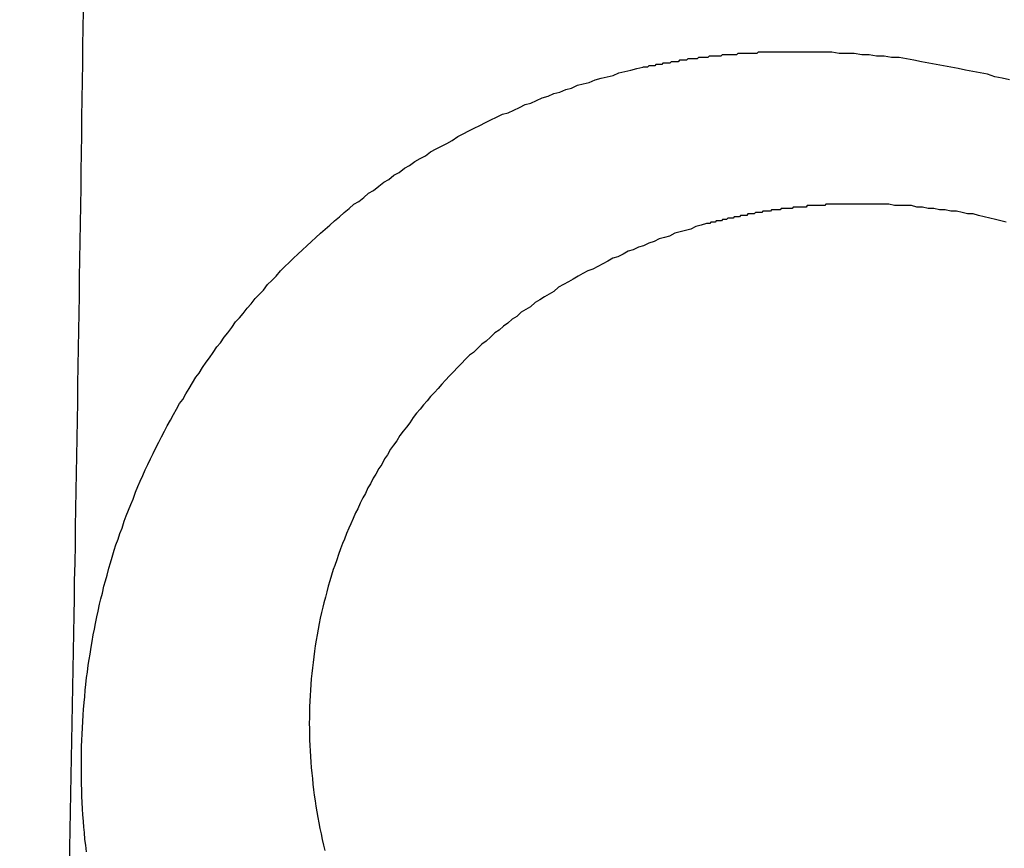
# Model space of a CAD drawing. Header units: millimetres. Extents: x -604189 to 881711, y -381903 to -7297.
# Tile 860 of 1056: x -558665.47 to -558658.36, y -165427.53 to -165421.54. Entities that reach past the tile are written whole.
import ezdxf

# ---------------------------------------------------------------- set-up
doc = ezdxf.new("R2010")
doc.units = ezdxf.units.MM
doc.header["$LTSCALE"] = 100
doc.linetypes.add('0.5_0.5', pattern=[1, 0.5, -0.5])
doc.linetypes.add('ACAD_ISO04W100', pattern=[30.5, 24, -3, 0.5, -3])
doc.layers.get('Defpoints').update_dxf_attribs({"color": 30})
doc.layers.add('OPIS', color=7, linetype='Continuous')
doc.layers.add('strop osie', color=80, linetype='ACAD_ISO04W100', lineweight=5)
doc.styles.get("Standard").update_dxf_attribs({"font": 'romans.shx', "width": 0.5})
doc.dimstyles.new('1 50', dxfattribs={"dimtxt": 150, "dimasz": 80, "dimexe": 1, "dimexo": 1, "dimgap": 20, "dimtad": 1, "dimdec": 0, "dimlfac": 0.1, "dimtxsty": 'Standard', "dimblk": 'ARCHTICK', "dimcen": 200, "dimclrd": 2, "dimadec": 1, "dimazin": 0, "dimtfac": 1, "dimtdec": 0, "dimtmove": 0, "dimatfit": 3, "dimldrblk": 'ARCHTICK', "dimfxl": 120, "dimfxlon": 1, "dimtfill": 1, "dimarcsym": 0})

# ---------------------------------------------------------------- blocks, each defined once
blk = doc.blocks.new('_ArchTick')
at = {"layer": 'strop osie', "color": 0, "const_width": 0.15}
blk.add_lwpolyline([(-0.5, -0.5), (0.5, 0.5)], dxfattribs=at)
blk = doc.blocks.new('*D3294')
at = {"layer": 'Defpoints', "color": 0, "linetype": 'ByBlock', "lineweight": 5, "transparency": 16777216}
for p in [(-595783.1257, -159420.3032), (-593748.9238, -159420.3032), (-552118.9353, -179940.3025)]:
    blk.add_point(p, dxfattribs=at)
at = {"layer": 'OPIS', "color": 0, "linetype": 'Continuous', "lineweight": -2, "transparency": 16777216}
for p, q in [((-595723.1257, -159420.3032), (-595784.1257, -159420.3032)), ((-595723.1257, -179940.3025), (-595784.1257, -179940.3025))]:
    blk.add_line(p, q, dxfattribs=at)
at = {"layer": 'OPIS', "color": 2, "lineweight": -2, "transparency": 16777216}
blk.add_line((-595783.1257, -179940.3025), (-595783.1257, -159420.3032), dxfattribs=at)
at = {"layer": 'OPIS', "color": 2, "linetype": 'ByBlock', "lineweight": -2, "transparency": 16777216, "xscale": 80, "yscale": 80, "zscale": 80}
for p, rotation in [((-595783.1257, -159420.3032), 90), ((-595783.1257, -179940.3025), 270)]:
    blk.add_blockref('_ArchTick', p, dxfattribs=dict(at, rotation=rotation))
at = {"layer": 'OPIS', "color": 0, "linetype": 'ByBlock', "lineweight": 13, "transparency": 16777216, "insert": (-595878.1257, -169680.3029), "char_height": 150, "attachment_point": 5, "rotation": 90, "bg_fill": 3, "box_fill_scale": 1.1, "bg_fill_color": 256, "bg_fill_true_color": 13158600, "bg_fill_transparency": 0}
blk.add_mtext('2052', dxfattribs=at)

msp = doc.modelspace()

# ---------------------------------------------------------------- hatches: boundary and pattern name
at = {"layer": 'OPIS', "linetype": 'ByBlock', "lineweight": 15}
h = msp.add_hatch(dxfattribs=at)
h.set_pattern_fill('ANSI37', color=0, scale=80, angle=45)
h.set_pattern_definition([(90, (-306927.96, 32475.8), (-254, 0), []), (180, (-306927.96, 32475.8), (-3e-14, -254), [])])
h.paths.add_polyline_path([(-559745.6161, -168470.3032), (-559845.6161, -168470.3032), (-559845.6161, -168410.3032), (-559745.6161, -168410.3032), (-559745.6161, -168350.3032), (-560845.6161, -168350.3032), (-560845.6161, -168410.3032), (-560745.6161, -168410.3032), (-560745.6161, -168470.3032, 0.267949), (-560295.6161, -169249.7261), (-560295.6161, -169481.1844, -0.414214), (-559952.6795, -169824.121, -1), (-560638.5527, -169824.121, -0.414214), (-560295.6161, -169481.1844), (-560295.6161, -169249.7261, -0.267949), (-560745.6161, -168470.3032), (-560845.6161, -168470.3032), (-560845.6161, -168350.3032), (-561118.9235, -168350.3032), (-561118.9235, -172095.2912), (-559553.9216, -172095.2896), (-559553.9235, -168350.3032), (-559745.6161, -168350.3032)])
h.paths.add_polyline_path([(-560989.2376, -171970.2882), (-560989.2376, -171369.4302), (-560514.2381, -171369.4302, -0.414232), (-560506.2376, -171377.4302), (-560506.2376, -171961.4357, -0.403374), (-560513.9405, -171969.4302), (-560989.2376, -171969.4302), (-560998.9235, -171970.2883)], flags=16)
h.paths.add_polyline_path([(-560569.2376, -171447.4302), (-560569.2376, -171891.4302, -0.414209), (-560619.2368, -171941.4302), (-560824.2357, -171941.4318, -0.414225), (-560874.2376, -171891.4318), (-560874.2376, -171447.4318, -0.414209), (-560824.2384, -171397.4318), (-560619.238, -171397.4302, -0.414216)], flags=0)
h.paths.add_polyline_path([(-560754.7376, -171692.2717), (-560768.2641, -171689.5342), (-560778.5199, -171674.0914), (-560777.5796, -171669.433), (-560791.3376, -171669.433), (-560788.5131, -171683.4206), (-560780.6181, -171695.3108), (-560768.7278, -171703.2059), (-560754.7376, -171706.0309)], flags=0)
h.paths.add_polyline_path([(-560926.5376, -171669.4319), (-560944.0375, -171669.4319), (-560944.0376, -171669.4319), (-560938.9119, -171681.8063), (-560926.5376, -171686.9319)], flags=0)
h.paths.add_polyline_path([(-559553.9256, -164304.9199), (-559553.9257, -164080.3032), (-560998.9235, -164080.3032), (-560998.9235, -164130.3032), (-561051.7578, -164130.3032), (-561051.7578, -164230.3032), (-561112.4092, -164230.3032), (-561118.2586, -165128.2363), (-561111.7578, -165130.3032), (-561051.7578, -165130.3032), (-561051.7578, -165230.3032), (-560998.9235, -165230.3032), (-560998.9235, -165930.3032), (-560968.9235, -165930.3032), (-559691.7578, -165930.3032), (-559691.7578, -166884.9244, -0.259771), (-560368.4683, -166480.3032), (-560576.7808, -166480.3032, -0.694758), (-561118.9235, -166682.1405), (-561118.9235, -167150.3032), (-559553.9241, -167150.3032), (-559553.9249, -165742.5853, -0.501722), (-560517.8869, -165023.7527, -0.501722)])
h.paths.add_polyline_path([(-561051.7578, -166930.3032), (-561051.7578, -167030.3032), (-561111.7578, -167030.3032), (-561111.7578, -166930.3032)], flags=16)
h.paths.add_polyline_path([(-559553.9256, -164304.9199, 0.501722), (-560517.8869, -165023.7527, 0.501722), (-559553.9249, -165742.5853)], flags=17)
h.paths.add_polyline_path([(-559017.8869, -165023.7527, 0.331805), (-559553.9256, -164304.9199), (-559553.9249, -165742.5853, 0.331804)], flags=17)
h.paths.add_polyline_path([(-558393.9201, -165930.3032), (-559553.9248, -165930.3032), (-559553.9242, -167030.3032), (-558393.9201, -167030.3032)])
edge = h.paths.add_edge_path(flags=16)
edge.add_ellipse((-558869.2567, -166529.0581), major_axis=(0, 174.9447), ratio=0.83560798, start_angle=0, end_angle=180, ccw=False)
edge.add_line((-558869.0233, -166354.0889), (-558868.8365, -166354.1133))
edge.add_line((-558868.8365, -166354.1133), (-558551.7582, -166354.1133))
edge.add_ellipse((-558534.0421, -166361.1263), major_axis=(0, 22.0682), ratio=0.9052568, start_angle=0, end_angle=83.73181, ccw=False)
edge.add_line((-558534.0421, -166339.0581), (-558415.4419, -166339.0581))
edge.add_line((-558415.4419, -166339.0581), (-558415.4419, -166719.058))
edge.add_line((-558415.4419, -166719.058), (-558534.0421, -166719.058))
edge.add_ellipse((-558534.0421, -166696.9898), major_axis=(0, 22.0682), ratio=0.9052568, start_angle=108.52912, end_angle=180, ccw=False)
edge.add_line((-558552.9839, -166704.0028), (-558869.2567, -166704.0028))
edge = h.paths.add_edge_path(flags=16)
edge.add_ellipse((-558655.1487, -165473.0705), major_axis=(119.5767, 0), ratio=0.97546159, start_angle=134.53493, end_angle=225.46507, ccw=False)
edge.add_ellipse((-558571.3619, -165553.0941), major_axis=(-236.8278, 0), ratio=0.97546159, start_angle=293.077059, end_angle=315.064585, ccw=False)
edge.add_ellipse((-558581.1214, -165519.0637), major_axis=(-200.9624, 0), ratio=0.97546159, start_angle=268.869132, end_angle=294.416017, ccw=False)
edge.add_line((-558577.1552, -165323.0707), (-558434.7252, -165323.0707))
edge.add_line((-558434.7252, -165323.0707), (-558434.7252, -165623.0703))
edge.add_line((-558434.7252, -165623.0703), (-558577.1552, -165623.0703))
edge.add_ellipse((-558581.1214, -165427.0774), major_axis=(200.9624, 0), ratio=0.97546159, start_angle=245.583983, end_angle=271.130868, ccw=False)
edge.add_ellipse((-558571.3619, -165393.0469), major_axis=(-236.8278, 0), ratio=0.97546159, start_angle=404.935415, end_angle=426.922941, ccw=False)
h.paths.add_polyline_path([(-559691.7578, -166075.3032), (-560476.9877, -166075.3032, 0.131652), (-560368.4683, -166480.3032), (-559691.7578, -166480.3032)], flags=17)
h.paths.add_polyline_path([(-560476.9877, -166075.3032), (-559691.7578, -166075.3032), (-559691.7578, -165930.3032), (-560991.7578, -165930.3032), (-561051.7578, -165930.3032), (-561051.7578, -166030.3032), (-561118.9235, -166030.3032), (-561118.9235, -166278.4659, -0.694758), (-560576.7808, -166480.3032), (-560368.4683, -166480.3032, -0.131652)], flags=17)
h.paths.add_polyline_path([(-571773.9197, -161590.5433), (-574108.1879, -161590.5433), (-574098.9171, -166615.2859), (-571773.9197, -166615.2837)])
h.paths.add_polyline_path([(-559933.2163, -164919.2007), (-558639.2026, -164919.2007), (-558639.2026, -164793.3399), (-559933.2163, -164793.3399)], flags=25)
h.paths.add_polyline_path([(-560038.7197, -166687.5881), (-559732.9898, -166687.5881), (-559732.9898, -166284.5895), (-560038.7197, -166284.5895)], flags=25)
h.paths.add_polyline_path([(-559928.8713, -165007.0998), (-559413.7498, -165007.0998), (-559413.7498, -164907.7601), (-559928.8713, -164907.7601)], flags=9)
h.paths.add_polyline_path([(-559933.2163, -164919.2007), (-558639.2026, -164919.2007), (-558639.2026, -164793.3399), (-559933.2163, -164793.3399)], flags=25)
h.paths.add_polyline_path([(-560330.8592, -165014.5781), (-559994.1825, -165014.5781), (-559994.1825, -164899.1947), (-560330.8592, -164899.1947)], flags=24)
h.paths.add_polyline_path([(-560290.2043, -164902.8369), (-560108.3543, -164902.8369), (-560108.3543, -164804.8069), (-560290.2043, -164804.8069)], flags=24)
h.paths.add_polyline_path([(-560498.8656, -166997.3416), (-559983.7441, -166997.3416), (-559983.7441, -166898.0019), (-560498.8656, -166898.0019)], flags=24)
h.paths.add_polyline_path([(-560498.7904, -166887.3416), (-559655.7235, -166887.3416), (-559655.7235, -166788.0019), (-560498.7904, -166788.0019)], flags=24)
h.paths.add_polyline_path([(-560900.8535, -167004.8199), (-560564.1768, -167004.8199), (-560564.1768, -166889.4365), (-560900.8535, -166889.4365)], flags=24)
h.paths.add_polyline_path([(-560860.1986, -166893.0787), (-560678.3486, -166893.0787), (-560678.3486, -166795.0487), (-560860.1986, -166795.0487)], flags=24)
h.paths.add_polyline_path([(-560525.1681, -170610.564), (-560010.0466, -170610.564), (-560010.0466, -170511.2243), (-560525.1681, -170511.2243)], flags=24)
h.paths.add_polyline_path([(-560529.5131, -170522.665), (-559444.307, -170522.665), (-559444.307, -170396.8042), (-560529.5131, -170396.8042)], flags=9)
h.paths.add_polyline_path([(-560927.156, -170618.0423), (-560590.4793, -170618.0423), (-560590.4793, -170502.659), (-560927.156, -170502.659)], flags=24)
h.paths.add_polyline_path([(-560886.5011, -170506.3012), (-560704.6511, -170506.3012), (-560704.6511, -170408.2712), (-560886.5011, -170408.2712)], flags=24)
h.paths.add_polyline_path([(-560065.2995, -168940.3582), (-560065.2995, -168600.6584), (-560513.0758, -168600.6584), (-560513.0758, -168940.3582)], flags=24)
h.paths.add_polyline_path([(-559111.5256, -164087.3863), (-558760.9896, -164087.3863), (-558760.8154, -164093.1916), (-558760.6443, -164098.997), (-558760.4763, -164104.8025), (-558760.3114, -164110.6081), (-558760.1497, -164116.4138), (-558759.991, -164122.2195), (-558759.8355, -164128.0254), (-558759.683, -164133.8313), (-558759.5337, -164139.6373), (-558759.3874, -164145.4434), (-558759.2442, -164151.2496), (-558759.1041, -164157.0558), (-558758.9671, -164162.8622), (-558758.8332, -164168.6685), (-558758.7024, -164174.475), (-558758.5746, -164180.2815), (-558758.4499, -164186.0881), (-558758.3283, -164191.8948), (-558758.2098, -164197.7015), (-558758.0943, -164203.5083), (-558757.9818, -164209.3151), (-558757.8725, -164215.122), (-558757.7661, -164220.929), (-558757.6628, -164226.736), (-558757.5626, -164232.5431), (-558757.4654, -164238.3502), (-558757.3712, -164244.1574), (-558757.2801, -164249.9646), (-558757.1919, -164255.7719), (-558757.1068, -164261.5792), (-558757.0248, -164267.3865), (-558756.9458, -164273.1939), (-558756.8699, -164279.0014), (-558756.7972, -164284.8089), (-558756.7276, -164290.6164), (-558756.6612, -164296.4239), (-558756.5981, -164302.2315), (-558756.5382, -164308.0392), (-558756.4815, -164313.8468), (-558756.4282, -164319.6545), (-558756.3782, -164325.4622), (-558756.3315, -164331.2699), (-558756.2883, -164337.0777), (-558756.2484, -164342.8855), (-558756.2118, -164348.6933), (-558756.1781, -164354.5011), (-558756.1471, -164360.309), (-558756.1182, -164366.1168), (-558756.0913, -164371.9247), (-558756.066, -164377.7326), (-558756.0419, -164383.5405), (-558756.0201, -164389.3484), (-558756.0043, -164395.1563), (-558755.9986, -164400.9642), (-558756.0069, -164406.7722), (-558756.0313, -164412.5801), (-558756.0727, -164418.3878), (-558756.1321, -164424.1955), (-558756.2103, -164430.0028), (-558756.3078, -164435.8099), (-558756.4249, -164441.6166), (-558756.5621, -164447.4229), (-558756.7197, -164453.2287), (-558756.8982, -164459.0339), (-558757.098, -164464.8385), (-558757.3197, -164470.6423), (-558757.5651, -164476.4453), (-558757.8369, -164482.2469), (-558758.1378, -164488.0471), (-558758.4702, -164493.8454), (-558758.8369, -164499.6416), (-558759.2405, -164505.4354), (-558759.6838, -164511.2264), (-558760.1745, -164517.0136), (-558760.7255, -164522.7951), (-558761.3496, -164528.5691), (-558762.0603, -164534.3333), (-558762.8742, -164540.0838), (-558763.8091, -164545.8157), (-558764.8827, -164551.5243), (-558766.1165, -164557.2013), (-558767.5383, -164562.8323), (-558769.1771, -164568.402), (-558771.0625, -164573.8941), (-558773.2333, -164579.28), (-558775.7351, -164584.5205), (-558778.6098, -164589.5655), (-558781.8966, -164594.3536), (-558785.6282, -164598.7982), (-558789.8079, -164602.8267), (-558794.3738, -164606.4129), (-558799.2553, -164609.5564), (-558804.3822, -164612.2836), (-558809.6945, -164614.6285), (-558815.1428, -164616.63), (-558820.6944, -164618.3259), (-558826.3252, -164619.7535), (-558832.0112, -164620.9496), (-558837.7322, -164621.9498), (-558843.479, -164622.7861), (-558849.2444, -164623.4899), (-558855.0211, -164624.092), (-558860.8052, -164624.6116), (-558866.5954, -164625.0558), (-558872.3908, -164625.4311), (-558878.1904, -164625.7436), (-558883.9932, -164625.9992), (-558889.7982, -164626.2039), (-558895.6045, -164626.3635), (-558901.4113, -164626.4837), (-558907.2185, -164626.5703), (-558913.026, -164626.6286), (-558918.8337, -164626.6643), (-558924.6416, -164626.6829), (-558930.4496, -164626.69), (-558936.2576, -164626.6911), (-558941.5211, -164626.6903), (-558946.7847, -164626.6852), (-558952.0483, -164626.6715), (-558957.3117, -164626.645), (-558962.575, -164626.6016), (-558967.8379, -164626.537), (-558973.1003, -164626.447), (-558978.3622, -164626.3275), (-558983.6233, -164626.1742), (-558988.8833, -164625.9829), (-558994.1416, -164625.7497), (-558999.3976, -164625.4704), (-559004.6507, -164625.1407), (-559009.9001, -164624.756), (-559015.1446, -164624.3114), (-559020.3833, -164623.802), (-559025.6144, -164623.2197), (-559030.834, -164622.543), (-559036.0369, -164621.7475), (-559041.2162, -164620.8117), (-559046.3638, -164619.7132), (-559051.4663, -164618.4241), (-559056.5084, -164616.9152), (-559061.4697, -164615.1596), (-559066.3259, -164613.1306), (-559071.0433, -164610.7989), (-559075.5827, -164608.1366), (-559079.8942, -164605.1211), (-559083.9247, -164601.7377), (-559087.6216, -164597.9954), (-559090.9448, -164593.9181), (-559093.9051, -164589.5659), (-559096.5268, -164585.003), (-559098.8391, -164580.2753), (-559100.8727, -164575.4217), (-559102.6616, -164570.4717), (-559104.2381, -164565.4504), (-559105.625, -164560.3732), (-559106.8432, -164555.253), (-559107.9147, -164550.0999), (-559108.8603, -164544.9227), (-559109.6947, -164539.7262), (-559110.4308, -164534.5143), (-559111.0819, -164529.2909), (-559111.6605, -164524.0593), (-559112.1765, -164518.8213), (-559112.6393, -164513.5782), (-559113.0584, -164508.3314), (-559113.442, -164503.0819), (-559113.7937, -164497.8303), (-559114.1161, -164492.5768), (-559114.4116, -164487.3217), (-559114.6825, -164482.0653), (-559114.9304, -164476.8077), (-559115.1568, -164471.5491), (-559115.3631, -164466.2897), (-559115.5507, -164461.0296), (-559115.7201, -164455.7689), (-559115.8719, -164450.5077), (-559116.0067, -164445.2459), (-559116.1249, -164439.9838), (-559116.2269, -164434.7214), (-559116.3128, -164429.4586), (-559116.383, -164424.1957), (-559116.4377, -164418.9325), (-559116.4775, -164413.6692), (-559116.5031, -164408.4059), (-559116.5152, -164403.1424), (-559116.515, -164397.879), (-559116.5049, -164392.6156), (-559116.488, -164387.3522), (-559116.4673, -164382.0887), (-559116.4453, -164376.8253), (-559116.4222, -164371.5619), (-559116.3978, -164366.2985), (-559116.3718, -164361.0352), (-559116.344, -164355.7718), (-559116.3141, -164350.5084), (-559116.2819, -164345.2451), (-559116.2472, -164339.9818), (-559116.2097, -164334.7185), (-559116.1693, -164329.4552), (-559116.1262, -164324.1919), (-559116.0804, -164318.9287), (-559116.0318, -164313.6655), (-559115.9805, -164308.4023), (-559115.9265, -164303.1391), (-559115.8698, -164297.876), (-559115.8105, -164292.6129), (-559115.7486, -164287.3498), (-559115.6841, -164282.0868), (-559115.617, -164276.8237), (-559115.5473, -164271.5608), (-559115.4751, -164266.2978), (-559115.4004, -164261.0349), (-559115.3232, -164255.772), (-559115.2436, -164250.5092), (-559115.1614, -164245.2464), (-559115.0768, -164239.9836), (-559114.9897, -164234.7209), (-559114.9001, -164229.4582), (-559114.808, -164224.1955), (-559114.7134, -164218.9329), (-559114.6163, -164213.6704), (-559114.5167, -164208.4079), (-559114.4146, -164203.1454), (-559114.3099, -164197.883), (-559114.2028, -164192.6207), (-559114.0931, -164187.3584), (-559113.9808, -164182.0961), (-559113.8661, -164176.834), (-559113.7488, -164171.5718), (-559113.6289, -164166.3097), (-559113.5065, -164161.0477), (-559113.3815, -164155.7858), (-559113.254, -164150.5239), (-559113.124, -164145.262), (-559112.9914, -164140.0003), (-559112.8563, -164134.7385), (-559112.7186, -164129.4769), (-559112.5783, -164124.2153), (-559112.4356, -164118.9538), (-559112.2903, -164113.6924), (-559112.1424, -164108.431), (-559111.992, -164103.1697), (-559111.8391, -164097.9085), (-559111.6836, -164092.6474)])
edge = h.paths.add_edge_path()
edge.add_line((-558393.9201, -164080.3032), (-559553.9257, -164080.3032))
edge.add_line((-559553.9257, -164080.3032), (-559553.9256, -164304.9199))
edge.add_arc((-559767.8869, -165023.7527), 750, 0, 73.4243141, ccw=False)
edge.add_arc((-559767.8869, -165023.7527), 750, -73.424255, 0, ccw=False)
edge.add_line((-559553.9249, -165742.5853), (-559553.9248, -165830.3032))
edge.add_line((-559553.9248, -165830.3032), (-558393.9201, -165830.3032))
edge.add_line((-558393.9201, -165830.3032), (-558393.9201, -164080.3032))

# ---------------------------------------------------------------- next in the draw order: dimensions: what is measured, and where the dimension line sits
at = {"layer": 'OPIS', "color": 0, "linetype": 'ByBlock', "lineweight": 13}
dim = msp.add_linear_dim(base=(-595783.1257, -159420.3032), p1=(-552118.9353, -179940.3025), p2=(-593748.9238, -159420.3032), angle=90, dimstyle='1 50', override={"dimtmove": 1, "dimfxl": 60, "dimarcsym": 1}, dxfattribs=at)
dim.commit()
dim.dimension.update_dxf_attribs({"geometry": '*D3294', "text_midpoint": (-595878.1257, -169680.3029)})

# ---------------------------------------------------------------- next in the draw order: hatches: boundary and pattern name
at = {"layer": 'OPIS', "linetype": '0.5_0.5', "lineweight": 13}
h = msp.add_hatch(dxfattribs=at)
h.set_pattern_fill('ANSI37', color=0, scale=130)
h.set_pattern_definition([(45, (-597218.54, 256668.8), (-291.85832, 291.85832), []), (135, (-597218.54, 256668.8), (-291.85832, -291.85832), [])])
edge = h.paths.add_edge_path(flags=16)
edge.add_line((-570958.9159, -168985.2814), (-571058.9159, -168985.2814))
edge.add_line((-571058.9159, -168985.2814), (-572598.9159, -168985.2814))
edge.add_line((-572598.9159, -168985.2814), (-572598.9151, -170470.3002))
edge.add_line((-572598.9151, -170470.3002), (-570825.7626, -170470.3002))
edge.add_arc((-570508.9159, -170339.0992), 342.9366, 180, 202.49364, ccw=False)
edge.add_arc((-570508.9159, -170339.0992), 342.9366, 90, 180, ccw=False)
edge.add_line((-570508.9159, -169996.1626), (-570508.9159, -169764.7043))
edge.add_arc((-570058.9159, -168985.2814), 900, 180.0000001, 240, ccw=False)
edge = h.paths.add_edge_path(flags=17)
edge.add_line((-569358.9153, -170085.2814), (-569358.9159, -168985.2814))
edge.add_line((-569358.9159, -168985.2814), (-569358.9169, -168985.2814))
edge.add_line((-569358.9169, -168985.2814), (-569958.9159, -168985.2814))
edge.add_line((-569958.9159, -168985.2814), (-570058.9159, -168985.2814))
edge.add_line((-570058.9159, -168985.2814), (-570058.9159, -168925.2814))
edge.add_line((-570058.9159, -168925.2814), (-569958.9159, -168925.2814))
edge.add_line((-569958.9159, -168925.2814), (-569958.9159, -168865.2814))
edge.add_line((-569958.9159, -168865.2814), (-569358.9159, -168865.2814))
edge.add_line((-569358.9159, -168865.2814), (-569358.9169, -166865.2814))
edge.add_line((-569358.9169, -166865.2814), (-574098.917, -166865.2859))
edge.add_line((-574098.917, -166865.2859), (-574098.9143, -171970.3002))
edge.add_line((-574098.9143, -171970.3002), (-572608.9134, -171970.3002))
edge.add_line((-572608.9134, -171970.3002), (-571504.9134, -170590.3002))
edge.add_line((-571504.9134, -170590.3002), (-572718.915, -170590.3002))
edge.add_line((-572718.915, -170590.3002), (-572718.9159, -168865.2814))
edge.add_line((-572718.9159, -168865.2814), (-571058.9159, -168865.2814))
edge.add_line((-571058.9159, -168865.2814), (-571058.9159, -168925.2814))
edge.add_line((-571058.9159, -168925.2814), (-570958.9159, -168925.2814))
edge.add_line((-570958.9159, -168925.2814), (-570958.9159, -168985.2814))
edge.add_arc((-570058.9159, -168985.2814), 900, 180, 240)
edge.add_line((-570508.9159, -169764.7043), (-570508.9159, -169996.1626))
edge.add_arc((-570508.9159, -170339.0992), 342.9366, 0, 90, ccw=False)
edge.add_arc((-570508.9159, -170339.0992), 342.9366, 208.979889, 360, ccw=False)
edge.add_line((-570808.9134, -170505.2529), (-570808.9134, -171171.0862))
edge.add_arc((-570808.9134, -171220.3002), 49.214, 0, 90, ccw=False)
edge.add_arc((-570808.9134, -171220.3002), 49.214, 270, 360, ccw=False)
edge.add_line((-570808.9134, -171269.5142), (-570808.9134, -171970.3002))
edge.add_line((-570808.9134, -171970.3002), (-569358.9143, -171970.3002))
edge.add_line((-569358.9143, -171970.3002), (-569358.9153, -170085.2814))
h.paths.add_polyline_path([(-561118.9235, -159870.3032), (-590334.6553, -159870.3032), (-590334.6553, -161470.3032), (-562318.9235, -161470.3032), (-562318.9235, -172095.2924), (-561118.9235, -172095.2912), (-561118.9235, -168350.3032), (-552073.9191, -168350.3032), (-552073.9198, -167150.3032), (-561118.9235, -167150.3032)])
h.paths.add_polyline_path([(-572856.9268, -169813.6802), (-569451.0696, -169813.6802), (-569451.0696, -169408.6802), (-572856.9268, -169408.6802)], flags=16)

# ---------------------------------------------------------------- next in the draw order: linework, layer by layer
at = {"color": 0}
for points in [[(-558665.0139, -165421.4753, 0), (-558665.0159, -165421.6053, 0), (-558665.0179, -165421.7253, 0), (-558665.0189, -165421.8553, 0), (-558665.0209, -165421.9853, 0), (-558665.0229, -165422.1153, 0), (-558665.0249, -165422.2453, 0), (-558665.0259, -165422.3753, 0), (-558665.0279, -165422.5053, 0), (-558665.0299, -165422.6353, 0), (-558665.0319, -165422.7553, 0), (-558665.0339, -165422.8853, 0), (-558665.0359, -165423.0153, 0), (-558665.0379, -165423.1453, 0), (-558665.0399, -165423.2753, 0), (-558665.0419, -165423.4053, 0), (-558665.0429, -165423.5353, 0), (-558665.0449, -165423.6653, 0), (-558665.0479, -165423.7853, 0), (-558665.0499, -165423.9153, 0), (-558665.0519, -165424.0453, 0), (-558665.0539, -165424.1753, 0), (-558665.0559, -165424.3053, 0), (-558665.0579, -165424.4353, 0), (-558665.0599, -165424.5653, 0), (-558665.0619, -165424.6953, 0), (-558665.0639, -165424.8153, 0), (-558665.0659, -165424.9453, 0), (-558665.0689, -165425.0753, 0), (-558665.0709, -165425.2053, 0), (-558665.0729, -165425.3353, 0), (-558665.0749, -165425.4653, 0), (-558665.0779, -165425.5953, 0), (-558665.0799, -165425.7253, 0), (-558665.0819, -165425.8453, 0), (-558665.0839, -165425.9753, 0), (-558665.0869, -165426.1053, 0), (-558665.0889, -165426.2353, 0), (-558665.0919, -165426.3653, 0), (-558665.0939, -165426.4953, 0), (-558665.0959, -165426.6253, 0), (-558665.0989, -165426.7553, 0), (-558665.1009, -165426.8753, 0), (-558665.1039, -165427.0053, 0), (-558665.1059, -165427.1353, 0), (-558665.1079, -165427.2653, 0), (-558665.1109, -165427.3953, 0), (-558665.1129, -165427.5253, 0), (-558665.1159, -165427.6553, 0)], [(-558659.8749, -165421.7753, 0), (-558659.8839, -165421.7753, 0), (-558659.8929, -165421.7753, 0), (-558659.9019, -165421.7753, 0), (-558659.9099, -165421.7753, 0), (-558659.9189, -165421.7753, 0), (-558659.9279, -165421.7753, 0), (-558659.9359, -165421.7753, 0), (-558659.9449, -165421.7753, 0), (-558659.9539, -165421.7753, 0), (-558659.9619, -165421.7753, 0), (-558659.9709, -165421.7753, 0), (-558659.9799, -165421.7753, 0), (-558659.9889, -165421.7753, 0), (-558659.9969, -165421.7753, 0), (-558660.0059, -165421.7753, 0), (-558660.0149, -165421.7753, 0), (-558660.0229, -165421.7753, 0), (-558660.0319, -165421.7753, 0), (-558660.0409, -165421.7753, 0), (-558660.0489, -165421.7753, 0), (-558660.0579, -165421.7753, 0), (-558660.0669, -165421.7753, 0), (-558660.0759, -165421.7753, 0), (-558660.0839, -165421.7753, 0), (-558660.0929, -165421.7753, 0), (-558660.1019, -165421.7753, 0), (-558660.1099, -165421.7753, 0), (-558660.1189, -165421.7753, 0), (-558660.1279, -165421.7753, 0), (-558660.1359, -165421.7753, 0), (-558660.1449, -165421.7853, 0), (-558660.1539, -165421.7853, 0), (-558660.1619, -165421.7853, 0), (-558660.1709, -165421.7853, 0), (-558660.1799, -165421.7853, 0), (-558660.1879, -165421.7853, 0), (-558660.1969, -165421.7853, 0), (-558660.2059, -165421.7853, 0), (-558660.2139, -165421.7853, 0), (-558660.2229, -165421.7853, 0), (-558660.2319, -165421.7853, 0), (-558660.2399, -165421.7853, 0), (-558660.2489, -165421.7853, 0), (-558660.2579, -165421.7853, 0), (-558660.2659, -165421.7853, 0), (-558660.2749, -165421.7853, 0), (-558660.2839, -165421.7853, 0), (-558660.2919, -165421.7953, 0), (-558660.3009, -165421.7953, 0), (-558660.3099, -165421.7953, 0), (-558660.3179, -165421.7953, 0), (-558660.3269, -165421.7953, 0), (-558660.3359, -165421.7953, 0), (-558660.3439, -165421.7953, 0), (-558660.3529, -165421.7953, 0), (-558660.3619, -165421.7953, 0), (-558660.3699, -165421.7953, 0), (-558660.3789, -165421.7953, 0), (-558660.3869, -165421.7953, 0), (-558660.3959, -165421.7953, 0), (-558660.4049, -165421.8053, 0), (-558660.4129, -165421.8053, 0), (-558660.4219, -165421.8053, 0), (-558660.4309, -165421.8053, 0), (-558660.4389, -165421.8053, 0), (-558660.4479, -165421.8053, 0), (-558660.4569, -165421.8053, 0), (-558660.4649, -165421.8053, 0), (-558660.4739, -165421.8053, 0), (-558660.4819, -165421.8053, 0), (-558660.4909, -165421.8053, 0), (-558660.4999, -165421.8153, 0), (-558660.5079, -165421.8153, 0), (-558660.5169, -165421.8153, 0), (-558660.5249, -165421.8153, 0), (-558660.5339, -165421.8153, 0), (-558660.5429, -165421.8153, 0), (-558660.5509, -165421.8153, 0), (-558660.5599, -165421.8153, 0), (-558660.5679, -165421.8153, 0), (-558660.5769, -165421.8253, 0), (-558660.5849, -165421.8253, 0), (-558660.5939, -165421.8253, 0), (-558660.6029, -165421.8253, 0), (-558660.6109, -165421.8253, 0), (-558660.6199, -165421.8253, 0), (-558660.6279, -165421.8253, 0), (-558660.6369, -165421.8253, 0), (-558660.6449, -165421.8253, 0), (-558660.6539, -165421.8353, 0), (-558660.6629, -165421.8353, 0), (-558660.6709, -165421.8353, 0), (-558660.6799, -165421.8353, 0), (-558660.6879, -165421.8353, 0), (-558660.6969, -165421.8353, 0), (-558660.7049, -165421.8353, 0), (-558660.7139, -165421.8453, 0), (-558660.7219, -165421.8453, 0), (-558660.7309, -165421.8453, 0), (-558660.7399, -165421.8453, 0), (-558660.7479, -165421.8453, 0), (-558660.7569, -165421.8453, 0), (-558660.7649, -165421.8453, 0), (-558660.7739, -165421.8553, 0), (-558660.7819, -165421.8553, 0), (-558660.7909, -165421.8553, 0), (-558660.7989, -165421.8553, 0), (-558660.8079, -165421.8553, 0), (-558660.8159, -165421.8553, 0), (-558660.8249, -165421.8553, 0), (-558660.8329, -165421.8653, 0), (-558660.8419, -165421.8653, 0), (-558660.8499, -165421.8653, 0), (-558660.8589, -165421.8653, 0), (-558660.8669, -165421.8653, 0), (-558660.8759, -165421.8653, 0), (-558660.8839, -165421.8753, 0), (-558660.8929, -165421.8753, 0), (-558660.9009, -165421.8753, 0), (-558660.9089, -165421.8753, 0), (-558660.9179, -165421.8753, 0), (-558660.9259, -165421.8753, 0), (-558660.9349, -165421.8853, 0), (-558660.9429, -165421.8853, 0), (-558660.9519, -165421.8853, 0), (-558660.9599, -165421.8853, 0), (-558660.9689, -165421.8853, 0)], [(-558658.3209, -165421.9753, 0), (-558658.3739, -165421.9653, 0), (-558658.4259, -165421.9553, 0), (-558658.4789, -165421.9353, 0), (-558658.5309, -165421.9253, 0), (-558658.5839, -165421.9153, 0), (-558658.6369, -165421.9053, 0), (-558658.6899, -165421.8953, 0), (-558658.7429, -165421.8853, 0), (-558658.7969, -165421.8753, 0), (-558658.8499, -165421.8653, 0), (-558658.9029, -165421.8553, 0), (-558658.9569, -165421.8453, 0), (-558659.0109, -165421.8353, 0), (-558659.0639, -165421.8253, 0), (-558659.1179, -165421.8153, 0), (-558659.1719, -165421.8153, 0), (-558659.2259, -165421.8053, 0), (-558659.2799, -165421.8053, 0), (-558659.3339, -165421.7953, 0), (-558659.3879, -165421.7953, 0), (-558659.4419, -165421.7853, 0), (-558659.4959, -165421.7853, 0), (-558659.5499, -165421.7853, 0), (-558659.6049, -165421.7753, 0), (-558659.6589, -165421.7753, 0), (-558659.7129, -165421.7753, 0), (-558659.7669, -165421.7753, 0), (-558659.8209, -165421.7753, 0), (-558659.8749, -165421.7753, 0)], [(-558664.9909, -165427.5553, 0), (-558664.9959, -165427.5053, 0), (-558665.0009, -165427.4653, 0), (-558665.0049, -165427.4153, 0), (-558665.0089, -165427.3753, 0), (-558665.0119, -165427.3353, 0), (-558665.0159, -165427.2853, 0), (-558665.0179, -165427.2453, 0), (-558665.0209, -165427.1953, 0), (-558665.0229, -165427.1553, 0), (-558665.0239, -165427.1053, 0), (-558665.0259, -165427.0653, 0), (-558665.0259, -165427.0153, 0), (-558665.0269, -165426.9753, 0), (-558665.0269, -165426.9253, 0), (-558665.0269, -165426.8853, 0), (-558665.0259, -165426.8353, 0), (-558665.0249, -165426.7953, 0), (-558665.0239, -165426.7453, 0), (-558665.0219, -165426.7053, 0), (-558665.0199, -165426.6553, 0), (-558665.0169, -165426.6153, 0), (-558665.0139, -165426.5653, 0), (-558665.0109, -165426.5253, 0), (-558665.0069, -165426.4753, 0), (-558665.0029, -165426.4353, 0), (-558664.9989, -165426.3853, 0), (-558664.9939, -165426.3453, 0), (-558664.9889, -165426.2953, 0), (-558664.9829, -165426.2553, 0), (-558664.9769, -165426.2053, 0), (-558664.9709, -165426.1653, 0), (-558664.9639, -165426.1253, 0), (-558664.9569, -165426.0753, 0), (-558664.9499, -165426.0353, 0), (-558664.9419, -165425.9853, 0), (-558664.9329, -165425.9453, 0), (-558664.9249, -165425.9053, 0), (-558664.9159, -165425.8553, 0), (-558664.9059, -165425.8153, 0), (-558664.8959, -165425.7653, 0), (-558664.8859, -165425.7253, 0), (-558664.8749, -165425.6853, 0), (-558664.8639, -165425.6353, 0), (-558664.8529, -165425.5953, 0), (-558664.8409, -165425.5553, 0), (-558664.8289, -165425.5053, 0), (-558664.8159, -165425.4653, 0), (-558664.8039, -165425.4253, 0), (-558664.7899, -165425.3753, 0), (-558664.7769, -165425.3353, 0), (-558664.7619, -165425.2953, 0), (-558664.7479, -165425.2553, 0), (-558664.7329, -165425.2153, 0), (-558664.7179, -165425.1653, 0), (-558664.7029, -165425.1253, 0), (-558664.6869, -165425.0853, 0), (-558664.6699, -165425.0453, 0), (-558664.6539, -165425.0053, 0), (-558664.6369, -165424.9553, 0), (-558664.6199, -165424.9153, 0), (-558664.6019, -165424.8753, 0), (-558664.5839, -165424.8353, 0), (-558664.5649, -165424.7953, 0), (-558664.5469, -165424.7553, 0), (-558664.5279, -165424.7153, 0), (-558664.5079, -165424.6753, 0), (-558664.4879, -165424.6353, 0), (-558664.4679, -165424.5953, 0), (-558664.4479, -165424.5553, 0), (-558664.4269, -165424.5153, 0), (-558664.4059, -165424.4753, 0), (-558664.3839, -165424.4353, 0), (-558664.3619, -165424.3953, 0), (-558664.3399, -165424.3553, 0), (-558664.3179, -165424.3153, 0), (-558664.2949, -165424.2853, 0), (-558664.2719, -165424.2453, 0), (-558664.2479, -165424.2053, 0), (-558664.2239, -165424.1653, 0), (-558664.1999, -165424.1253, 0), (-558664.1749, -165424.0953, 0), (-558664.1509, -165424.0553, 0), (-558664.1249, -165424.0153, 0), (-558664.0999, -165423.9853, 0), (-558664.0739, -165423.9453, 0), (-558664.0479, -165423.9053, 0), (-558664.0219, -165423.8753, 0), (-558663.9949, -165423.8353, 0), (-558663.9679, -165423.8053, 0), (-558663.9399, -165423.7653, 0), (-558663.9129, -165423.7253, 0), (-558663.8849, -165423.6953, 0), (-558663.8569, -165423.6653, 0), (-558663.8279, -165423.6253, 0), (-558663.7989, -165423.5953, 0), (-558663.7699, -165423.5553, 0), (-558663.7399, -165423.5253, 0), (-558663.7109, -165423.4953, 0), (-558663.6809, -165423.4553, 0), (-558663.6499, -165423.4253, 0), (-558663.6199, -165423.3953, 0), (-558663.5889, -165423.3553, 0), (-558663.5579, -165423.3253, 0), (-558663.5259, -165423.2953, 0), (-558663.4939, -165423.2653, 0), (-558663.4619, -165423.2353, 0), (-558663.4299, -165423.2053, 0), (-558663.3979, -165423.1753, 0), (-558663.3649, -165423.1453, 0), (-558663.3319, -165423.1153, 0), (-558663.2979, -165423.0853, 0), (-558663.2649, -165423.0553, 0), (-558663.2309, -165423.0253, 0), (-558663.1969, -165422.9953, 0), (-558663.1619, -165422.9653, 0), (-558663.1279, -165422.9353, 0), (-558663.0929, -165422.9053, 0), (-558663.0579, -165422.8753, 0), (-558663.0219, -165422.8553, 0), (-558662.9869, -165422.8253, 0), (-558662.9509, -165422.7953, 0), (-558662.9149, -165422.7753, 0), (-558662.8779, -165422.7453, 0), (-558662.8419, -165422.7153, 0), (-558662.8049, -165422.6953, 0), (-558662.7679, -165422.6653, 0), (-558662.7309, -165422.6453, 0), (-558662.6929, -165422.6153, 0), (-558662.6559, -165422.5953, 0), (-558662.6179, -165422.5653, 0), (-558662.5799, -165422.5453, 0), (-558662.5409, -165422.5253, 0), (-558662.5029, -165422.4953, 0), (-558662.4639, -165422.4753, 0), (-558662.4249, -165422.4553, 0), (-558662.3859, -165422.4353, 0), (-558662.3469, -165422.4153, 0), (-558662.3069, -165422.3853, 0), (-558662.2679, -165422.3653, 0), (-558662.2279, -165422.3453, 0), (-558662.1879, -165422.3253, 0), (-558662.1479, -165422.3053, 0), (-558662.1069, -165422.2853, 0), (-558662.0669, -165422.2653, 0), (-558662.0259, -165422.2453, 0), (-558661.9849, -165422.2253, 0), (-558661.9439, -165422.2153, 0), (-558661.9029, -165422.1953, 0), (-558661.8619, -165422.1753, 0), (-558661.8209, -165422.1553, 0), (-558661.7789, -165422.1453, 0), (-558661.7369, -165422.1253, 0), (-558661.6959, -165422.1053, 0), (-558661.6539, -165422.0953, 0), (-558661.6119, -165422.0753, 0), (-558661.5689, -165422.0653, 0), (-558661.5269, -165422.0453, 0), (-558661.4849, -165422.0353, 0), (-558661.4419, -165422.0153, 0), (-558661.3999, -165422.0053, 0), (-558661.3569, -165421.9953, 0), (-558661.3139, -165421.9753, 0), (-558661.2709, -165421.9653, 0), (-558661.2279, -165421.9553, 0), (-558661.1849, -165421.9453, 0), (-558661.1419, -165421.9253, 0), (-558661.0989, -165421.9153, 0), (-558661.0559, -165421.9053, 0), (-558661.0119, -165421.8953, 0), (-558660.9689, -165421.8853, 0)], [(-558659.5209, -165422.8753, 0), (-558659.5289, -165422.8753, 0), (-558659.5369, -165422.8753, 0), (-558659.5439, -165422.8753, 0), (-558659.5519, -165422.8753, 0), (-558659.5599, -165422.8753, 0), (-558659.5679, -165422.8753, 0), (-558659.5759, -165422.8753, 0), (-558659.5839, -165422.8753, 0), (-558659.5919, -165422.8753, 0), (-558659.5999, -165422.8753, 0), (-558659.6079, -165422.8753, 0), (-558659.6159, -165422.8753, 0), (-558659.6239, -165422.8753, 0), (-558659.6309, -165422.8753, 0), (-558659.6389, -165422.8753, 0), (-558659.6469, -165422.8753, 0), (-558659.6549, -165422.8853, 0), (-558659.6629, -165422.8853, 0), (-558659.6709, -165422.8853, 0), (-558659.6789, -165422.8853, 0), (-558659.6869, -165422.8853, 0), (-558659.6949, -165422.8853, 0), (-558659.7019, -165422.8853, 0), (-558659.7099, -165422.8853, 0), (-558659.7179, -165422.8853, 0), (-558659.7259, -165422.8853, 0), (-558659.7339, -165422.8853, 0), (-558659.7419, -165422.8853, 0), (-558659.7499, -165422.8853, 0), (-558659.7579, -165422.8853, 0), (-558659.7659, -165422.8853, 0), (-558659.7729, -165422.8853, 0), (-558659.7809, -165422.8853, 0), (-558659.7889, -165422.8953, 0), (-558659.7969, -165422.8953, 0), (-558659.8049, -165422.8953, 0), (-558659.8129, -165422.8953, 0), (-558659.8209, -165422.8953, 0), (-558659.8279, -165422.8953, 0), (-558659.8359, -165422.8953, 0), (-558659.8439, -165422.8953, 0), (-558659.8519, -165422.8953, 0), (-558659.8599, -165422.8953, 0), (-558659.8679, -165422.8953, 0), (-558659.8759, -165422.8953, 0), (-558659.8829, -165422.8953, 0), (-558659.8909, -165422.9053, 0), (-558659.8989, -165422.9053, 0), (-558659.9069, -165422.9053, 0), (-558659.9149, -165422.9053, 0), (-558659.9229, -165422.9053, 0), (-558659.9299, -165422.9053, 0), (-558659.9379, -165422.9053, 0), (-558659.9459, -165422.9053, 0), (-558659.9539, -165422.9053, 0), (-558659.9619, -165422.9053, 0), (-558659.9699, -165422.9053, 0), (-558659.9769, -165422.9153, 0), (-558659.9849, -165422.9153, 0), (-558659.9929, -165422.9153, 0), (-558660.0009, -165422.9153, 0), (-558660.0089, -165422.9153, 0), (-558660.0159, -165422.9153, 0), (-558660.0239, -165422.9153, 0), (-558660.0319, -165422.9153, 0), (-558660.0399, -165422.9153, 0), (-558660.0479, -165422.9253, 0), (-558660.0549, -165422.9253, 0), (-558660.0629, -165422.9253, 0), (-558660.0709, -165422.9253, 0), (-558660.0789, -165422.9253, 0), (-558660.0859, -165422.9253, 0), (-558660.0939, -165422.9253, 0), (-558660.1019, -165422.9253, 0), (-558660.1099, -165422.9353, 0), (-558660.1169, -165422.9353, 0), (-558660.1249, -165422.9353, 0), (-558660.1329, -165422.9353, 0), (-558660.1409, -165422.9353, 0), (-558660.1479, -165422.9353, 0), (-558660.1559, -165422.9353, 0), (-558660.1639, -165422.9453, 0), (-558660.1719, -165422.9453, 0), (-558660.1789, -165422.9453, 0), (-558660.1869, -165422.9453, 0), (-558660.1949, -165422.9453, 0), (-558660.2029, -165422.9453, 0), (-558660.2099, -165422.9453, 0), (-558660.2179, -165422.9553, 0), (-558660.2259, -165422.9553, 0), (-558660.2329, -165422.9553, 0), (-558660.2409, -165422.9553, 0), (-558660.2489, -165422.9553, 0), (-558660.2569, -165422.9553, 0), (-558660.2639, -165422.9553, 0), (-558660.2719, -165422.9653, 0), (-558660.2799, -165422.9653, 0), (-558660.2869, -165422.9653, 0), (-558660.2949, -165422.9653, 0), (-558660.3029, -165422.9653, 0), (-558660.3099, -165422.9653, 0), (-558660.3179, -165422.9753, 0), (-558660.3259, -165422.9753, 0), (-558660.3329, -165422.9753, 0), (-558660.3409, -165422.9753, 0), (-558660.3489, -165422.9753, 0), (-558660.3559, -165422.9753, 0), (-558660.3639, -165422.9853, 0), (-558660.3709, -165422.9853, 0), (-558660.3789, -165422.9853, 0), (-558660.3869, -165422.9853, 0), (-558660.3939, -165422.9853, 0), (-558660.4019, -165422.9953, 0), (-558660.4099, -165422.9953, 0), (-558660.4169, -165422.9953, 0), (-558660.4249, -165422.9953, 0), (-558660.4319, -165422.9953, 0), (-558660.4399, -165422.9953, 0), (-558660.4469, -165423.0053, 0), (-558660.4549, -165423.0053, 0), (-558660.4629, -165423.0053, 0), (-558660.4699, -165423.0053, 0), (-558660.4779, -165423.0053, 0), (-558660.4849, -165423.0153, 0), (-558660.4929, -165423.0153, 0), (-558660.4999, -165423.0153, 0), (-558660.5079, -165423.0153, 0)], [(-558658.3429, -165423.0053, 0), (-558658.3829, -165422.9953, 0), (-558658.4219, -165422.9853, 0), (-558658.4619, -165422.9753, 0), (-558658.5019, -165422.9653, 0), (-558658.5429, -165422.9553, 0), (-558658.5829, -165422.9453, 0), (-558658.6229, -165422.9453, 0), (-558658.6629, -165422.9353, 0), (-558658.7039, -165422.9253, 0), (-558658.7439, -165422.9253, 0), (-558658.7849, -165422.9153, 0), (-558658.8259, -165422.9153, 0), (-558658.8659, -165422.9053, 0), (-558658.9069, -165422.9053, 0), (-558658.9479, -165422.8953, 0), (-558658.9889, -165422.8953, 0), (-558659.0289, -165422.8853, 0), (-558659.0699, -165422.8853, 0), (-558659.1109, -165422.8853, 0), (-558659.1519, -165422.8853, 0), (-558659.1929, -165422.8753, 0), (-558659.2339, -165422.8753, 0), (-558659.2749, -165422.8753, 0), (-558659.3159, -165422.8753, 0), (-558659.3569, -165422.8753, 0), (-558659.3979, -165422.8753, 0), (-558659.4389, -165422.8753, 0), (-558659.4799, -165422.8753, 0), (-558659.5209, -165422.8753, 0)], [(-558660.5089, -165423.0153, 0), (-558660.5469, -165423.0253, 0), (-558660.5859, -165423.0353, 0), (-558660.6239, -165423.0553, 0), (-558660.6619, -165423.0653, 0), (-558660.6999, -165423.0753, 0), (-558660.7379, -165423.0853, 0), (-558660.7759, -165423.1053, 0), (-558660.8139, -165423.1153, 0), (-558660.8519, -165423.1253, 0), (-558660.8889, -165423.1453, 0), (-558660.9269, -165423.1553, 0), (-558660.9639, -165423.1753, 0), (-558661.0019, -165423.1853, 0), (-558661.0389, -165423.2053, 0), (-558661.0759, -165423.2153, 0), (-558661.1129, -165423.2353, 0), (-558661.1499, -165423.2553, 0), (-558661.1859, -165423.2653, 0), (-558661.2229, -165423.2853, 0), (-558661.2589, -165423.3053, 0), (-558661.2949, -165423.3253, 0), (-558661.3309, -165423.3453, 0), (-558661.3669, -165423.3553, 0), (-558661.4029, -165423.3753, 0), (-558661.4379, -165423.3953, 0), (-558661.4729, -165423.4153, 0), (-558661.5079, -165423.4353, 0), (-558661.5429, -165423.4553, 0), (-558661.5779, -165423.4753, 0), (-558661.6129, -165423.5053, 0), (-558661.6469, -165423.5253, 0), (-558661.6809, -165423.5453, 0), (-558661.7149, -165423.5653, 0), (-558661.7479, -165423.5853, 0), (-558661.7819, -165423.6153, 0), (-558661.8149, -165423.6353, 0), (-558661.8479, -165423.6553, 0), (-558661.8809, -165423.6853, 0), (-558661.9129, -165423.7053, 0), (-558661.9449, -165423.7353, 0), (-558661.9769, -165423.7553, 0), (-558662.0089, -165423.7853, 0), (-558662.0399, -165423.8053, 0), (-558662.0709, -165423.8353, 0), (-558662.1019, -165423.8653, 0), (-558662.1329, -165423.8853, 0), (-558662.1629, -165423.9153, 0), (-558662.1929, -165423.9453, 0), (-558662.2229, -165423.9653, 0), (-558662.2519, -165423.9953, 0), (-558662.2809, -165424.0253, 0), (-558662.3099, -165424.0553, 0), (-558662.3389, -165424.0853, 0), (-558662.3669, -165424.1153, 0), (-558662.3949, -165424.1453, 0), (-558662.4219, -165424.1753, 0), (-558662.4489, -165424.2053, 0), (-558662.4759, -165424.2353, 0), (-558662.5029, -165424.2653, 0), (-558662.5289, -165424.2953, 0), (-558662.5539, -165424.3253, 0), (-558662.5799, -165424.3553, 0), (-558662.6049, -165424.3853, 0), (-558662.6299, -165424.4153, 0), (-558662.6539, -165424.4553, 0), (-558662.6779, -165424.4853, 0), (-558662.7019, -165424.5153, 0), (-558662.7249, -165424.5453, 0), (-558662.7479, -165424.5853, 0), (-558662.7709, -165424.6153, 0), (-558662.7929, -165424.6453, 0), (-558662.8149, -165424.6853, 0), (-558662.8359, -165424.7153, 0), (-558662.8569, -165424.7553, 0), (-558662.8779, -165424.7853, 0), (-558662.8979, -165424.8253, 0), (-558662.9179, -165424.8553, 0), (-558662.9369, -165424.8953, 0), (-558662.9569, -165424.9253, 0), (-558662.9749, -165424.9653, 0), (-558662.9939, -165424.9953, 0), (-558663.0119, -165425.0353, 0), (-558663.0289, -165425.0753, 0), (-558663.0459, -165425.1053, 0), (-558663.0629, -165425.1453, 0), (-558663.0789, -165425.1853, 0), (-558663.0949, -165425.2153, 0), (-558663.1109, -165425.2553, 0), (-558663.1259, -165425.2953, 0), (-558663.1409, -165425.3253, 0), (-558663.1549, -165425.3653, 0), (-558663.1689, -165425.4053, 0), (-558663.1819, -165425.4453, 0), (-558663.1949, -165425.4853, 0), (-558663.2079, -165425.5153, 0), (-558663.2199, -165425.5553, 0), (-558663.2309, -165425.5953, 0), (-558663.2429, -165425.6353, 0), (-558663.2529, -165425.6753, 0), (-558663.2639, -165425.7153, 0), (-558663.2739, -165425.7553, 0), (-558663.2829, -165425.7853, 0), (-558663.2919, -165425.8253, 0), (-558663.3009, -165425.8653, 0), (-558663.3089, -165425.9053, 0), (-558663.3169, -165425.9453, 0), (-558663.3239, -165425.9853, 0), (-558663.3309, -165426.0253, 0), (-558663.3369, -165426.0653, 0), (-558663.3429, -165426.1053, 0), (-558663.3479, -165426.1453, 0), (-558663.3529, -165426.1853, 0), (-558663.3579, -165426.2253, 0), (-558663.3619, -165426.2653, 0), (-558663.3659, -165426.3053, 0), (-558663.3689, -165426.3453, 0), (-558663.3719, -165426.3853, 0), (-558663.3739, -165426.4253, 0), (-558663.3759, -165426.4653, 0), (-558663.3779, -165426.5053, 0), (-558663.3789, -165426.5453, 0), (-558663.3789, -165426.5853, 0), (-558663.3799, -165426.6253, 0), (-558663.3789, -165426.6653, 0), (-558663.3789, -165426.7053, 0), (-558663.3779, -165426.7453, 0), (-558663.3759, -165426.7853, 0), (-558663.3739, -165426.8253, 0), (-558663.3719, -165426.8653, 0), (-558663.3689, -165426.9053, 0), (-558663.3659, -165426.9453, 0), (-558663.3619, -165426.9853, 0), (-558663.3579, -165427.0253, 0), (-558663.3539, -165427.0653, 0), (-558663.3489, -165427.1053, 0), (-558663.3439, -165427.1453, 0), (-558663.3379, -165427.1853, 0), (-558663.3319, -165427.2253, 0), (-558663.3249, -165427.2653, 0), (-558663.3179, -165427.3053, 0), (-558663.3109, -165427.3453, 0), (-558663.3029, -165427.3853, 0), (-558663.2949, -165427.4253, 0), (-558663.2859, -165427.4653, 0), (-558663.2769, -165427.5053, 0), (-558663.2679, -165427.5453, 0)]]:
    msp.add_polyline3d(points, dxfattribs=at)

doc.saveas('drawing.dxf')
